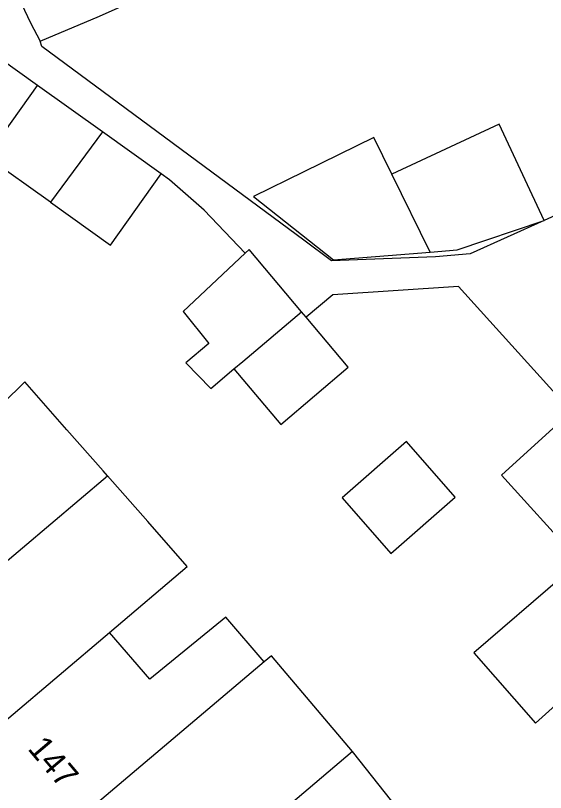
# Model space of a CAD drawing. Extents: x 159888 to 160757, y 384031 to 384746.
# Drawn here: x 160459.88 to 160481.77, y 384395.65 to 384427.74 of the extents above; entities that cross this region are included whole.
import ezdxf

# ---------------------------------------------------------------- set-up
doc = ezdxf.new("R2010")
doc.units = 0
for name, color, linetype in [('IMGEO_Pand', 7, 'Continuous'), ('IMGEO_Pand_nummerreeks', 7, 'Continuous'), ('IMGEO_Voetpad_open', 7, 'Continuous')]:
    doc.layers.add(name, color=color, linetype=linetype)

msp = doc.modelspace()

# ---------------------------------------------------------------- linework, layer by layer
at = {"layer": 'IMGEO_Pand'}
for points in [[(160455.382, 384438.439), (160457.439, 384433.882), (160460.493, 384427.436), (160460.892, 384426.684)], [(160460.892, 384426.684), (160463.343, 384427.71), (160465.784, 384428.812)], [(160461.319, 384420.023), (160458.681, 384421.902), (160460.778, 384424.847)], [(160463.474, 384422.928), (160460.778, 384424.847)], [(160481.72, 384419.27), (160479.867, 384423.248), (160475.427, 384421.189)], [(160463.474, 384422.928), (160461.319, 384420.023)], [(160465.896, 384421.203), (160463.474, 384422.928)], [(160475.427, 384421.189), (160474.685, 384422.698), (160471.786, 384421.281), (160469.705, 384420.264), (160473.017, 384417.65), (160477.01, 384417.965)], [(160461.319, 384420.023), (160463.798, 384418.258), (160465.896, 384421.203)], [(160477.01, 384417.965), (160475.427, 384421.189)], [(160477.01, 384417.965), (160478.13, 384418.054), (160481.72, 384419.27)], [(160471.691, 384415.506), (160469.527, 384418.07), (160469.367, 384417.92)], [(160469.367, 384417.92), (160466.8, 384415.508), (160467.867, 384414.193), (160466.911, 384413.392), (160467.946, 384412.338), (160468.9, 384413.145)], [(160468.9, 384413.145), (160469.268, 384413.456), (160471.691, 384415.506)], [(160471.887, 384415.274), (160471.691, 384415.506)], [(160468.9, 384413.145), (160470.845, 384410.842), (160473.621, 384413.22), (160471.887, 384415.274)], [(160463.676, 384408.726), (160463.493, 384408.934), (160461.996, 384410.634), (160460.255, 384412.611), (160459.357, 384411.717), (160457.3, 384409.978)], [(160485.695, 384407.79), (160483.023, 384405.371), (160479.952, 384408.762), (160482.855, 384411.39)], [(160473.374, 384407.813), (160475.387, 384405.519), (160478.047, 384407.854), (160476.033, 384410.147), (160473.374, 384407.813)], [(160454.301, 384400.796), (160463.676, 384408.726)], [(160463.754, 384402.258), (160466.972, 384404.984), (160465.341, 384406.836), (160463.676, 384408.726)], [(160478.811, 384401.423), (160481.368, 384398.511), (160484.946, 384401.73), (160482.458, 384404.564), (160478.811, 384401.423)], [(160470.147, 384401.042), (160468.56, 384402.89), (160465.433, 384400.327), (160463.754, 384402.258)], [(160457.512, 384396.97), (160463.754, 384402.258)], [(160473.796, 384397.347), (160470.453, 384401.301), (160470.147, 384401.042)], [(160470.147, 384401.042), (160460.756, 384393.102)], [(160473.796, 384397.347), (160464.11, 384389.113)], [(160477.438, 384392.814), (160475.687, 384394.966), (160473.796, 384397.347)]]:
    msp.add_lwpolyline(points, dxfattribs=at)
at = {"layer": 'IMGEO_Voetpad_open'}
for points in [[(160481.72, 384419.27), (160478.66, 384417.902), (160477.23, 384417.765), (160472.937, 384417.602), (160471.783, 384418.455), (160460.957, 384426.457), (160460.892, 384426.684)], [(160460.778, 384424.847), (160459.209, 384425.964)], [(160469.367, 384417.92), (160467.666, 384419.705), (160466.242, 384420.956), (160465.896, 384421.203)], [(160486.351, 384421.37), (160486.13, 384421.264), (160481.72, 384419.27)], [(160482.855, 384411.39), (160478.187, 384416.544), (160472.991, 384416.207), (160471.887, 384415.274)]]:
    msp.add_lwpolyline(points, dxfattribs=at)

# ---------------------------------------------------------------- texts
at = {"layer": 'IMGEO_Pand_nummerreeks'}
msp.add_text('147', height=1, rotation=310.2443, dxfattribs=at).set_placement((160460.345, 384397.449))

doc.saveas('drawing.dxf')
